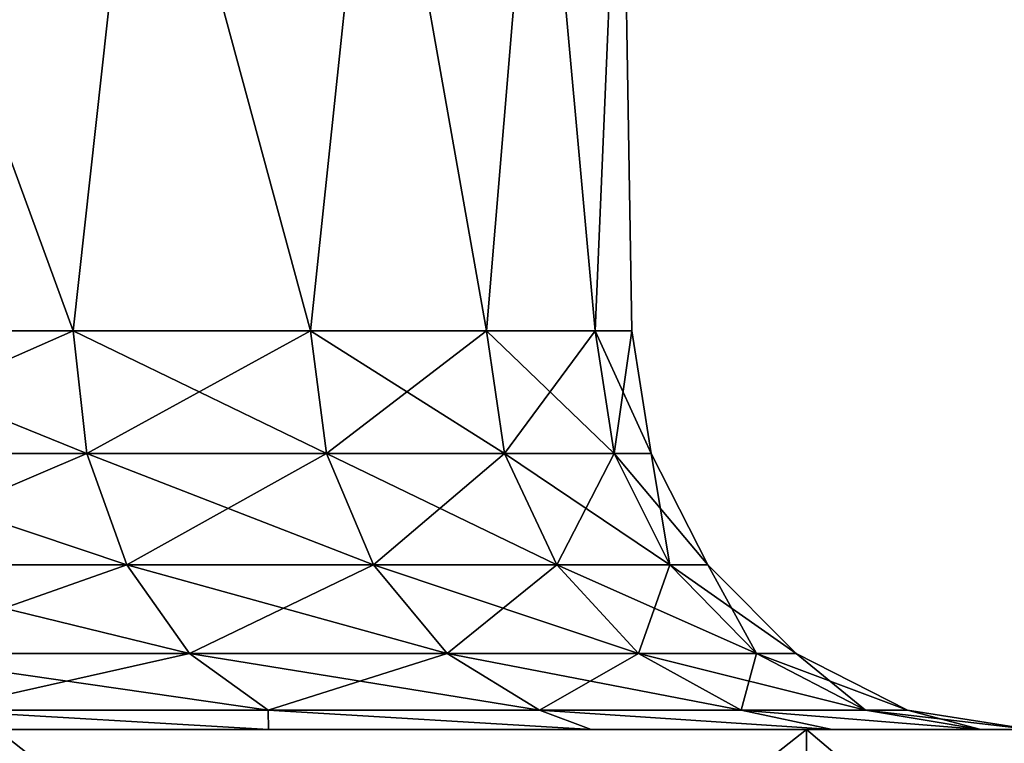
# Model space of a CAD drawing. Header units: inches. Extents: x -4.64 to 4.64, y -1.42 to 0.49.
# Tile 554 of 608: x 4.3007 to 4.3393, y -0.2585 to -0.2302. Entities that reach past the tile are written whole.
import ezdxf

# ---------------------------------------------------------------- set-up
doc = ezdxf.new("R2010")
doc.units = ezdxf.units.IN
doc.header["$LTSCALE"] = 65.185185
doc.header["$MEASUREMENT"] = 0
for name, color, linetype in [('113', 7, 'CONTINUOUS'), ('119', 7, 'CONTINUOUS'), ('121', 7, 'CONTINUOUS'), ('122', 7, 'CONTINUOUS'), ('137', 7, 'CONTINUOUS'), ('147', 7, 'CONTINUOUS'), ('148', 7, 'CONTINUOUS'), ('270', 7, 'CONTINUOUS'), ('349', 7, 'CONTINUOUS'), ('367', 7, 'CONTINUOUS'), ('373', 7, 'CONTINUOUS'), ('375', 7, 'CONTINUOUS'), ('376', 7, 'CONTINUOUS'), ('391', 7, 'CONTINUOUS'), ('401', 7, 'CONTINUOUS'), ('402', 7, 'CONTINUOUS'), ('507', 7, 'CONTINUOUS'), ('95', 7, 'CONTINUOUS')]:
    doc.layers.add(name, color=color, linetype=linetype)

msp = doc.modelspace()

# ---------------------------------------------------------------- linework, layer by layer
at = {"layer": '113', "color": 7, "linetype": 'CONTINUOUS', "true_color": 0x969696}
for points in [[(4.302823, -0.242375, 8.677823), (4.291503, -0.242375, 8.687113), (4.30336, -0.247189, 8.67836), (4.302823, -0.242375, 8.677823)], [(4.30336, -0.247189, 8.67836), (4.291503, -0.242375, 8.687113), (4.291925, -0.247189, 8.687745), (4.30336, -0.247189, 8.67836)], [(4.312113, -0.242375, 8.666503), (4.302823, -0.242375, 8.677823), (4.312745, -0.247189, 8.666925), (4.312113, -0.242375, 8.666503)], [(4.312745, -0.247189, 8.666925), (4.302823, -0.242375, 8.677823), (4.30336, -0.247189, 8.67836), (4.312745, -0.247189, 8.666925)], [(4.319016, -0.242375, 8.653587), (4.312113, -0.242375, 8.666503), (4.319718, -0.247189, 8.653878), (4.319016, -0.242375, 8.653587)], [(4.319718, -0.247189, 8.653878), (4.312113, -0.242375, 8.666503), (4.312745, -0.247189, 8.666925), (4.319718, -0.247189, 8.653878)], [(4.323267, -0.242375, 8.639574), (4.319016, -0.242375, 8.653587), (4.324013, -0.247189, 8.639722), (4.323267, -0.242375, 8.639574)], [(4.324013, -0.247189, 8.639722), (4.319016, -0.242375, 8.653587), (4.319718, -0.247189, 8.653878), (4.324013, -0.247189, 8.639722)], [(4.325463, -0.247189, 8.625), (4.324703, -0.242375, 8.625), (4.323267, -0.242375, 8.639574), (4.325463, -0.247189, 8.625)], [(4.325463, -0.247189, 8.625), (4.323267, -0.242375, 8.639574), (4.324013, -0.247189, 8.639722), (4.325463, -0.247189, 8.625)], [(4.30336, -0.247189, 8.67836), (4.291925, -0.247189, 8.687745), (4.304929, -0.251551, 8.679929), (4.30336, -0.247189, 8.67836)], [(4.304929, -0.251551, 8.679929), (4.291925, -0.247189, 8.687745), (4.293157, -0.251551, 8.689589), (4.304929, -0.251551, 8.679929)], [(4.312745, -0.247189, 8.666925), (4.30336, -0.247189, 8.67836), (4.314589, -0.251551, 8.668157), (4.312745, -0.247189, 8.666925)], [(4.314589, -0.251551, 8.668157), (4.30336, -0.247189, 8.67836), (4.304929, -0.251551, 8.679929), (4.314589, -0.251551, 8.668157)], [(4.319718, -0.247189, 8.653878), (4.312745, -0.247189, 8.666925), (4.321768, -0.251551, 8.654727), (4.319718, -0.247189, 8.653878)], [(4.321768, -0.251551, 8.654727), (4.312745, -0.247189, 8.666925), (4.314589, -0.251551, 8.668157), (4.321768, -0.251551, 8.654727)], [(4.324013, -0.247189, 8.639722), (4.319718, -0.247189, 8.653878), (4.326188, -0.251551, 8.640155), (4.324013, -0.247189, 8.639722)], [(4.326188, -0.251551, 8.640155), (4.319718, -0.247189, 8.653878), (4.321768, -0.251551, 8.654727), (4.326188, -0.251551, 8.640155)], [(4.327681, -0.251551, 8.625), (4.325463, -0.247189, 8.625), (4.324013, -0.247189, 8.639722), (4.327681, -0.251551, 8.625)], [(4.327681, -0.251551, 8.625), (4.324013, -0.247189, 8.639722), (4.326188, -0.251551, 8.640155), (4.327681, -0.251551, 8.625)], [(4.304929, -0.251551, 8.679929), (4.293157, -0.251551, 8.689589), (4.307374, -0.255013, 8.682374), (4.304929, -0.251551, 8.679929)], [(4.307374, -0.255013, 8.682374), (4.293157, -0.251551, 8.689589), (4.295079, -0.255013, 8.692465), (4.307374, -0.255013, 8.682374)], [(4.314589, -0.251551, 8.668157), (4.304929, -0.251551, 8.679929), (4.317465, -0.255013, 8.670079), (4.314589, -0.251551, 8.668157)], [(4.317465, -0.255013, 8.670079), (4.304929, -0.251551, 8.679929), (4.307374, -0.255013, 8.682374), (4.317465, -0.255013, 8.670079)], [(4.321768, -0.251551, 8.654727), (4.314589, -0.251551, 8.668157), (4.324963, -0.255013, 8.656051), (4.321768, -0.251551, 8.654727)], [(4.324963, -0.255013, 8.656051), (4.314589, -0.251551, 8.668157), (4.317465, -0.255013, 8.670079), (4.324963, -0.255013, 8.656051)], [(4.326188, -0.251551, 8.640155), (4.321768, -0.251551, 8.654727), (4.32958, -0.255013, 8.64083), (4.326188, -0.251551, 8.640155)], [(4.32958, -0.255013, 8.64083), (4.321768, -0.251551, 8.654727), (4.324963, -0.255013, 8.656051), (4.32958, -0.255013, 8.64083)], [(4.331139, -0.255013, 8.625), (4.327681, -0.251551, 8.625), (4.326188, -0.251551, 8.640155), (4.331139, -0.255013, 8.625)], [(4.331139, -0.255013, 8.625), (4.326188, -0.251551, 8.640155), (4.32958, -0.255013, 8.64083), (4.331139, -0.255013, 8.625)], [(4.297501, -0.257235, 8.69609), (4.310457, -0.257235, 8.685457), (4.295079, -0.255013, 8.692465), (4.297501, -0.257235, 8.69609)], [(4.310457, -0.257235, 8.685457), (4.307374, -0.255013, 8.682374), (4.295079, -0.255013, 8.692465), (4.310457, -0.257235, 8.685457)], [(4.310457, -0.257235, 8.685457), (4.32109, -0.257235, 8.672501), (4.307374, -0.255013, 8.682374), (4.310457, -0.257235, 8.685457)], [(4.32109, -0.257235, 8.672501), (4.317465, -0.255013, 8.670079), (4.307374, -0.255013, 8.682374), (4.32109, -0.257235, 8.672501)], [(4.32109, -0.257235, 8.672501), (4.328991, -0.257235, 8.657719), (4.317465, -0.255013, 8.670079), (4.32109, -0.257235, 8.672501)], [(4.328991, -0.257235, 8.657719), (4.324963, -0.255013, 8.656051), (4.317465, -0.255013, 8.670079), (4.328991, -0.257235, 8.657719)], [(4.328991, -0.257235, 8.657719), (4.333856, -0.257235, 8.64168), (4.324963, -0.255013, 8.656051), (4.328991, -0.257235, 8.657719)], [(4.333856, -0.257235, 8.64168), (4.32958, -0.255013, 8.64083), (4.324963, -0.255013, 8.656051), (4.333856, -0.257235, 8.64168)], [(4.335499, -0.257235, 8.625), (4.331139, -0.255013, 8.625), (4.32958, -0.255013, 8.64083), (4.335499, -0.257235, 8.625)], [(4.333856, -0.257235, 8.64168), (4.335499, -0.257235, 8.625), (4.32958, -0.255013, 8.64083), (4.333856, -0.257235, 8.64168)], [(4.29519, -0.258, 8.703211), (4.310472, -0.258, 8.692098), (4.297501, -0.257235, 8.69609), (4.29519, -0.258, 8.703211)], [(4.297501, -0.257235, 8.69609), (4.310472, -0.258, 8.692098), (4.310457, -0.257235, 8.685457), (4.297501, -0.257235, 8.69609)], [(4.310472, -0.258, 8.692098), (4.32311, -0.258, 8.678047), (4.310457, -0.257235, 8.685457), (4.310472, -0.258, 8.692098)], [(4.310457, -0.257235, 8.685457), (4.32311, -0.258, 8.678047), (4.32109, -0.257235, 8.672501), (4.310457, -0.257235, 8.685457)], [(4.32311, -0.258, 8.678047), (4.332544, -0.258, 8.661682), (4.32109, -0.257235, 8.672501), (4.32311, -0.258, 8.678047)], [(4.32109, -0.257235, 8.672501), (4.332544, -0.258, 8.661682), (4.328991, -0.257235, 8.657719), (4.32109, -0.257235, 8.672501)], [(4.332544, -0.258, 8.661682), (4.338371, -0.258, 8.643699), (4.328991, -0.257235, 8.657719), (4.332544, -0.258, 8.661682)], [(4.328991, -0.257235, 8.657719), (4.338371, -0.258, 8.643699), (4.333856, -0.257235, 8.64168), (4.328991, -0.257235, 8.657719)], [(4.340328, -0.258, 8.625), (4.335499, -0.257235, 8.625), (4.333856, -0.257235, 8.64168), (4.340328, -0.258, 8.625)], [(4.338371, -0.258, 8.643699), (4.340328, -0.258, 8.625), (4.333856, -0.257235, 8.64168), (4.338371, -0.258, 8.643699)]]:
    msp.add_3dface(points, dxfattribs=at)
at = {"layer": '119', "color": 7, "linetype": 'CONTINUOUS', "true_color": 0x969696}
for points in [[(4.071466, -0.258, 8.528385), (4.240552, -0.258, 8.535168), (4.428534, -0.258, 8.528385), (4.071466, -0.258, 8.528385)], [(4.428534, -0.258, 8.721615), (4.259448, -0.258, 8.714832), (4.071466, -0.258, 8.721615), (4.428534, -0.258, 8.721615)], [(4.089804, -0.258, 8.749684), (4.428534, -0.258, 8.721615), (4.071466, -0.258, 8.721615), (4.089804, -0.258, 8.749684)], [(4.089804, -0.258, 8.500316), (4.071466, -0.258, 8.528385), (4.410196, -0.258, 8.500316), (4.089804, -0.258, 8.500316)], [(4.410196, -0.258, 8.500316), (4.071466, -0.258, 8.528385), (4.428534, -0.258, 8.528385), (4.410196, -0.258, 8.500316)], [(4.410196, -0.258, 8.749684), (4.428534, -0.258, 8.721615), (4.089804, -0.258, 8.749684), (4.410196, -0.258, 8.749684)], [(4.112509, -0.258, 8.774349), (4.410196, -0.258, 8.749684), (4.089804, -0.258, 8.749684), (4.112509, -0.258, 8.774349)], [(4.112509, -0.258, 8.475651), (4.089804, -0.258, 8.500316), (4.387491, -0.258, 8.475651), (4.112509, -0.258, 8.475651)], [(4.387491, -0.258, 8.475651), (4.089804, -0.258, 8.500316), (4.410196, -0.258, 8.500316), (4.387491, -0.258, 8.475651)], [(4.387491, -0.258, 8.774349), (4.410196, -0.258, 8.749684), (4.112509, -0.258, 8.774349), (4.387491, -0.258, 8.774349)], [(4.138969, -0.258, 8.794944), (4.387491, -0.258, 8.774349), (4.112509, -0.258, 8.774349), (4.138969, -0.258, 8.794944)], [(4.138969, -0.258, 8.455056), (4.112509, -0.258, 8.475651), (4.361031, -0.258, 8.455056), (4.138969, -0.258, 8.455056)], [(4.361031, -0.258, 8.455056), (4.112509, -0.258, 8.475651), (4.387491, -0.258, 8.475651), (4.361031, -0.258, 8.455056)], [(4.361031, -0.258, 8.794944), (4.387491, -0.258, 8.774349), (4.138969, -0.258, 8.794944), (4.361031, -0.258, 8.794944)], [(4.168454, -0.258, 8.810901), (4.361031, -0.258, 8.794944), (4.138969, -0.258, 8.794944), (4.168454, -0.258, 8.810901)], [(4.168454, -0.258, 8.439099), (4.138969, -0.258, 8.455056), (4.331546, -0.258, 8.439099), (4.168454, -0.258, 8.439099)], [(4.331546, -0.258, 8.439099), (4.138969, -0.258, 8.455056), (4.361031, -0.258, 8.455056), (4.331546, -0.258, 8.439099)], [(4.331546, -0.258, 8.810901), (4.361031, -0.258, 8.794944), (4.168454, -0.258, 8.810901), (4.331546, -0.258, 8.810901)], [(4.200165, -0.258, 8.821788), (4.331546, -0.258, 8.810901), (4.168454, -0.258, 8.810901), (4.200165, -0.258, 8.821788)], [(4.299835, -0.258, 8.428212), (4.168454, -0.258, 8.439099), (4.331546, -0.258, 8.439099), (4.299835, -0.258, 8.428212)], [(4.299835, -0.258, 8.821788), (4.331546, -0.258, 8.810901), (4.200165, -0.258, 8.821788), (4.299835, -0.258, 8.821788)], [(4.240552, -0.258, 8.535168), (4.259448, -0.258, 8.535168), (4.428534, -0.258, 8.528385), (4.240552, -0.258, 8.535168)], [(4.259448, -0.258, 8.535168), (4.27793, -0.258, 8.539099), (4.428534, -0.258, 8.528385), (4.259448, -0.258, 8.535168)], [(4.27793, -0.258, 8.710901), (4.259448, -0.258, 8.714832), (4.442001, -0.258, 8.690913), (4.27793, -0.258, 8.710901)], [(4.442001, -0.258, 8.690913), (4.259448, -0.258, 8.714832), (4.428534, -0.258, 8.721615), (4.442001, -0.258, 8.690913)], [(4.27793, -0.258, 8.539099), (4.29519, -0.258, 8.546789), (4.428534, -0.258, 8.528385), (4.27793, -0.258, 8.539099)], [(4.29519, -0.258, 8.703211), (4.27793, -0.258, 8.710901), (4.442001, -0.258, 8.690913), (4.29519, -0.258, 8.703211)], [(4.29519, -0.258, 8.546789), (4.310472, -0.258, 8.557902), (4.428534, -0.258, 8.528385), (4.29519, -0.258, 8.546789)], [(4.310472, -0.258, 8.692098), (4.29519, -0.258, 8.703211), (4.442001, -0.258, 8.690913), (4.310472, -0.258, 8.692098)], [(4.310472, -0.258, 8.557902), (4.32311, -0.258, 8.571953), (4.442001, -0.258, 8.559087), (4.310472, -0.258, 8.557902)], [(4.428534, -0.258, 8.528385), (4.310472, -0.258, 8.557902), (4.442001, -0.258, 8.559087), (4.428534, -0.258, 8.528385)], [(4.32311, -0.258, 8.678047), (4.310472, -0.258, 8.692098), (4.442001, -0.258, 8.690913), (4.32311, -0.258, 8.678047)], [(4.32311, -0.258, 8.571953), (4.332544, -0.258, 8.588318), (4.442001, -0.258, 8.559087), (4.32311, -0.258, 8.571953)], [(4.332544, -0.258, 8.661682), (4.32311, -0.258, 8.678047), (4.450232, -0.258, 8.658412), (4.332544, -0.258, 8.661682)], [(4.450232, -0.258, 8.658412), (4.32311, -0.258, 8.678047), (4.442001, -0.258, 8.690913), (4.450232, -0.258, 8.658412)], [(4.332544, -0.258, 8.588318), (4.338371, -0.258, 8.606301), (4.450232, -0.258, 8.591588), (4.332544, -0.258, 8.588318)], [(4.442001, -0.258, 8.559087), (4.332544, -0.258, 8.588318), (4.450232, -0.258, 8.591588), (4.442001, -0.258, 8.559087)], [(4.338371, -0.258, 8.643699), (4.332544, -0.258, 8.661682), (4.450232, -0.258, 8.658412), (4.338371, -0.258, 8.643699)], [(4.338371, -0.258, 8.606301), (4.340328, -0.258, 8.625), (4.450232, -0.258, 8.591588), (4.338371, -0.258, 8.606301)], [(4.340328, -0.258, 8.625), (4.338371, -0.258, 8.643699), (4.453, -0.258, 8.625), (4.340328, -0.258, 8.625)], [(4.453, -0.258, 8.625), (4.338371, -0.258, 8.643699), (4.450232, -0.258, 8.658412), (4.453, -0.258, 8.625)]]:
    msp.add_3dface(points, dxfattribs=at)
at = {"layer": '121', "color": 7, "linetype": 'CONTINUOUS', "true_color": 0x969696}
for points in [[(4.331546, -0.258, 8.810901), (4.299835, -0.258, 8.821788), (4.331546, -0.283, 8.810901), (4.331546, -0.258, 8.810901)], [(4.299835, -0.258, 8.821788), (4.299835, -0.283, 8.821788), (4.331546, -0.283, 8.810901), (4.299835, -0.258, 8.821788)], [(4.361031, -0.258, 8.794944), (4.331546, -0.258, 8.810901), (4.361031, -0.283, 8.794944), (4.361031, -0.258, 8.794944)], [(4.331546, -0.258, 8.810901), (4.331546, -0.283, 8.810901), (4.361031, -0.283, 8.794944), (4.331546, -0.258, 8.810901)]]:
    msp.add_3dface(points, dxfattribs=at)
at = {"layer": '122', "color": 7, "linetype": 'CONTINUOUS', "true_color": 0x969696}
for points in [[(4.299835, -0.258, 8.428212), (4.331546, -0.258, 8.439099), (4.299835, -0.283, 8.428212), (4.299835, -0.258, 8.428212)], [(4.331546, -0.258, 8.439099), (4.331546, -0.283, 8.439099), (4.299835, -0.283, 8.428212), (4.331546, -0.258, 8.439099)], [(4.331546, -0.258, 8.439099), (4.361031, -0.258, 8.455056), (4.331546, -0.283, 8.439099), (4.331546, -0.258, 8.439099)], [(4.361031, -0.258, 8.455056), (4.361031, -0.283, 8.455056), (4.331546, -0.283, 8.439099), (4.361031, -0.258, 8.455056)]]:
    msp.add_3dface(points, dxfattribs=at)
at = {"layer": '137', "color": 7, "linetype": 'CONTINUOUS', "true_color": 0x969696}
for points in [[(4.28, -0.258, 8.6275), (4.3, -0.258, 8.6275), (4.318514, -0.363, 8.646014), (4.28, -0.258, 8.6275)], [(4.283683, -0.363, 8.646014), (4.28, -0.258, 8.6275), (4.318514, -0.363, 8.646014), (4.283683, -0.363, 8.646014)]]:
    msp.add_3dface(points, dxfattribs=at)
at = {"layer": '147', "color": 7, "linetype": 'CONTINUOUS', "true_color": 0x969696}
msp.add_3dface([(4.318514, -0.363, 8.603986), (4.3, -0.258, 8.6225), (4.283683, -0.363, 8.603986), (4.318514, -0.363, 8.603986)], dxfattribs=at)
at = {"layer": '148', "color": 7, "linetype": 'CONTINUOUS', "true_color": 0x969696}
for points in [[(4.3, -0.258, 8.6275), (4.3, -0.258, 8.6225), (4.318514, -0.363, 8.603986), (4.3, -0.258, 8.6275)], [(4.318514, -0.363, 8.646014), (4.3, -0.258, 8.6275), (4.318514, -0.363, 8.603986), (4.318514, -0.363, 8.646014)]]:
    msp.add_3dface(points, dxfattribs=at)
at = {"layer": '270', "color": 7, "linetype": 'CONTINUOUS', "true_color": 0x969696}
for points in [[(4.29391, -0.218, 8.564565), (4.302823, -0.242375, 8.572177), (4.291503, -0.242375, 8.562887), (4.29391, -0.218, 8.564565)], [(4.29391, -0.218, 8.685435), (4.291503, -0.242375, 8.687113), (4.302823, -0.242375, 8.677823), (4.29391, -0.218, 8.685435)], [(4.29391, -0.218, 8.564565), (4.305515, -0.218, 8.575014), (4.302823, -0.242375, 8.572177), (4.29391, -0.218, 8.564565)], [(4.305515, -0.218, 8.674986), (4.29391, -0.218, 8.685435), (4.302823, -0.242375, 8.677823), (4.305515, -0.218, 8.674986)], [(4.305515, -0.218, 8.575014), (4.312113, -0.242375, 8.583497), (4.302823, -0.242375, 8.572177), (4.305515, -0.218, 8.575014)], [(4.305515, -0.218, 8.674986), (4.302823, -0.242375, 8.677823), (4.312113, -0.242375, 8.666503), (4.305515, -0.218, 8.674986)], [(4.305515, -0.218, 8.575014), (4.314694, -0.218, 8.587649), (4.312113, -0.242375, 8.583497), (4.305515, -0.218, 8.575014)], [(4.314694, -0.218, 8.662351), (4.305515, -0.218, 8.674986), (4.312113, -0.242375, 8.666503), (4.314694, -0.218, 8.662351)], [(4.314694, -0.218, 8.587649), (4.319016, -0.242375, 8.596413), (4.312113, -0.242375, 8.583497), (4.314694, -0.218, 8.587649)], [(4.314694, -0.218, 8.662351), (4.312113, -0.242375, 8.666503), (4.319016, -0.242375, 8.653587), (4.314694, -0.218, 8.662351)], [(4.314694, -0.218, 8.587649), (4.321046, -0.218, 8.601916), (4.319016, -0.242375, 8.596413), (4.314694, -0.218, 8.587649)], [(4.321046, -0.218, 8.648084), (4.314694, -0.218, 8.662351), (4.319016, -0.242375, 8.653587), (4.321046, -0.218, 8.648084)], [(4.321046, -0.218, 8.601916), (4.323267, -0.242375, 8.610426), (4.319016, -0.242375, 8.596413), (4.321046, -0.218, 8.601916)], [(4.321046, -0.218, 8.648084), (4.319016, -0.242375, 8.653587), (4.323267, -0.242375, 8.639574), (4.321046, -0.218, 8.648084)], [(4.321046, -0.218, 8.601916), (4.324293, -0.218, 8.617191), (4.323267, -0.242375, 8.610426), (4.321046, -0.218, 8.601916)], [(4.324293, -0.218, 8.632809), (4.321046, -0.218, 8.648084), (4.323267, -0.242375, 8.639574), (4.324293, -0.218, 8.632809)], [(4.324293, -0.218, 8.617191), (4.324703, -0.242375, 8.625), (4.323267, -0.242375, 8.610426), (4.324293, -0.218, 8.617191)], [(4.324703, -0.242375, 8.625), (4.324293, -0.218, 8.632809), (4.323267, -0.242375, 8.639574), (4.324703, -0.242375, 8.625)], [(4.324293, -0.218, 8.617191), (4.324293, -0.218, 8.632809), (4.324703, -0.242375, 8.625), (4.324293, -0.218, 8.617191)]]:
    msp.add_3dface(points, dxfattribs=at)
at = {"layer": '349', "color": 7, "linetype": 'CONTINUOUS', "true_color": 0x969696}
for points in [[(4.291503, -0.242375, -8.687113), (4.302823, -0.242375, -8.677823), (4.291925, -0.247189, -8.687745), (4.291503, -0.242375, -8.687113)], [(4.291925, -0.247189, -8.687745), (4.302823, -0.242375, -8.677823), (4.30336, -0.247189, -8.67836), (4.291925, -0.247189, -8.687745)], [(4.302823, -0.242375, -8.677823), (4.312113, -0.242375, -8.666503), (4.30336, -0.247189, -8.67836), (4.302823, -0.242375, -8.677823)], [(4.30336, -0.247189, -8.67836), (4.312113, -0.242375, -8.666503), (4.312745, -0.247189, -8.666925), (4.30336, -0.247189, -8.67836)], [(4.312113, -0.242375, -8.666503), (4.319016, -0.242375, -8.653587), (4.312745, -0.247189, -8.666925), (4.312113, -0.242375, -8.666503)], [(4.312745, -0.247189, -8.666925), (4.319016, -0.242375, -8.653587), (4.319718, -0.247189, -8.653878), (4.312745, -0.247189, -8.666925)], [(4.319016, -0.242375, -8.653587), (4.323267, -0.242375, -8.639574), (4.319718, -0.247189, -8.653878), (4.319016, -0.242375, -8.653587)], [(4.319718, -0.247189, -8.653878), (4.323267, -0.242375, -8.639574), (4.324013, -0.247189, -8.639722), (4.319718, -0.247189, -8.653878)], [(4.323267, -0.242375, -8.639574), (4.324703, -0.242375, -8.625), (4.324013, -0.247189, -8.639722), (4.323267, -0.242375, -8.639574)], [(4.324013, -0.247189, -8.639722), (4.324703, -0.242375, -8.625), (4.325463, -0.247189, -8.625), (4.324013, -0.247189, -8.639722)], [(4.291925, -0.247189, -8.687745), (4.30336, -0.247189, -8.67836), (4.293157, -0.251551, -8.689589), (4.291925, -0.247189, -8.687745)], [(4.293157, -0.251551, -8.689589), (4.30336, -0.247189, -8.67836), (4.304929, -0.251551, -8.679929), (4.293157, -0.251551, -8.689589)], [(4.30336, -0.247189, -8.67836), (4.312745, -0.247189, -8.666925), (4.304929, -0.251551, -8.679929), (4.30336, -0.247189, -8.67836)], [(4.304929, -0.251551, -8.679929), (4.312745, -0.247189, -8.666925), (4.314589, -0.251551, -8.668157), (4.304929, -0.251551, -8.679929)], [(4.312745, -0.247189, -8.666925), (4.319718, -0.247189, -8.653878), (4.314589, -0.251551, -8.668157), (4.312745, -0.247189, -8.666925)], [(4.314589, -0.251551, -8.668157), (4.319718, -0.247189, -8.653878), (4.321768, -0.251551, -8.654727), (4.314589, -0.251551, -8.668157)], [(4.319718, -0.247189, -8.653878), (4.324013, -0.247189, -8.639722), (4.321768, -0.251551, -8.654727), (4.319718, -0.247189, -8.653878)], [(4.321768, -0.251551, -8.654727), (4.324013, -0.247189, -8.639722), (4.326188, -0.251551, -8.640155), (4.321768, -0.251551, -8.654727)], [(4.324013, -0.247189, -8.639722), (4.325463, -0.247189, -8.625), (4.326188, -0.251551, -8.640155), (4.324013, -0.247189, -8.639722)], [(4.325463, -0.247189, -8.625), (4.327681, -0.251551, -8.625), (4.326188, -0.251551, -8.640155), (4.325463, -0.247189, -8.625)], [(4.293157, -0.251551, -8.689589), (4.304929, -0.251551, -8.679929), (4.295079, -0.255013, -8.692465), (4.293157, -0.251551, -8.689589)], [(4.295079, -0.255013, -8.692465), (4.304929, -0.251551, -8.679929), (4.307374, -0.255013, -8.682374), (4.295079, -0.255013, -8.692465)], [(4.304929, -0.251551, -8.679929), (4.314589, -0.251551, -8.668157), (4.307374, -0.255013, -8.682374), (4.304929, -0.251551, -8.679929)], [(4.307374, -0.255013, -8.682374), (4.314589, -0.251551, -8.668157), (4.317465, -0.255013, -8.670079), (4.307374, -0.255013, -8.682374)], [(4.314589, -0.251551, -8.668157), (4.321768, -0.251551, -8.654727), (4.317465, -0.255013, -8.670079), (4.314589, -0.251551, -8.668157)], [(4.317465, -0.255013, -8.670079), (4.321768, -0.251551, -8.654727), (4.324963, -0.255013, -8.656051), (4.317465, -0.255013, -8.670079)], [(4.321768, -0.251551, -8.654727), (4.326188, -0.251551, -8.640155), (4.324963, -0.255013, -8.656051), (4.321768, -0.251551, -8.654727)], [(4.324963, -0.255013, -8.656051), (4.326188, -0.251551, -8.640155), (4.32958, -0.255013, -8.64083), (4.324963, -0.255013, -8.656051)], [(4.326188, -0.251551, -8.640155), (4.327681, -0.251551, -8.625), (4.32958, -0.255013, -8.64083), (4.326188, -0.251551, -8.640155)], [(4.327681, -0.251551, -8.625), (4.331139, -0.255013, -8.625), (4.32958, -0.255013, -8.64083), (4.327681, -0.251551, -8.625)], [(4.297501, -0.257235, -8.69609), (4.295079, -0.255013, -8.692465), (4.307374, -0.255013, -8.682374), (4.297501, -0.257235, -8.69609)], [(4.310457, -0.257235, -8.685457), (4.297501, -0.257235, -8.69609), (4.307374, -0.255013, -8.682374), (4.310457, -0.257235, -8.685457)], [(4.310457, -0.257235, -8.685457), (4.307374, -0.255013, -8.682374), (4.317465, -0.255013, -8.670079), (4.310457, -0.257235, -8.685457)], [(4.32109, -0.257235, -8.672501), (4.310457, -0.257235, -8.685457), (4.317465, -0.255013, -8.670079), (4.32109, -0.257235, -8.672501)], [(4.32109, -0.257235, -8.672501), (4.317465, -0.255013, -8.670079), (4.324963, -0.255013, -8.656051), (4.32109, -0.257235, -8.672501)], [(4.328991, -0.257235, -8.657719), (4.32109, -0.257235, -8.672501), (4.324963, -0.255013, -8.656051), (4.328991, -0.257235, -8.657719)], [(4.328991, -0.257235, -8.657719), (4.324963, -0.255013, -8.656051), (4.32958, -0.255013, -8.64083), (4.328991, -0.257235, -8.657719)], [(4.333856, -0.257235, -8.64168), (4.328991, -0.257235, -8.657719), (4.32958, -0.255013, -8.64083), (4.333856, -0.257235, -8.64168)], [(4.331139, -0.255013, -8.625), (4.333856, -0.257235, -8.64168), (4.32958, -0.255013, -8.64083), (4.331139, -0.255013, -8.625)], [(4.335499, -0.257235, -8.625), (4.333856, -0.257235, -8.64168), (4.331139, -0.255013, -8.625), (4.335499, -0.257235, -8.625)], [(4.310472, -0.258, -8.692098), (4.29519, -0.258, -8.703211), (4.297501, -0.257235, -8.69609), (4.310472, -0.258, -8.692098)], [(4.310457, -0.257235, -8.685457), (4.310472, -0.258, -8.692098), (4.297501, -0.257235, -8.69609), (4.310457, -0.257235, -8.685457)], [(4.32311, -0.258, -8.678047), (4.310472, -0.258, -8.692098), (4.310457, -0.257235, -8.685457), (4.32311, -0.258, -8.678047)], [(4.32109, -0.257235, -8.672501), (4.32311, -0.258, -8.678047), (4.310457, -0.257235, -8.685457), (4.32109, -0.257235, -8.672501)], [(4.332544, -0.258, -8.661682), (4.32311, -0.258, -8.678047), (4.32109, -0.257235, -8.672501), (4.332544, -0.258, -8.661682)], [(4.328991, -0.257235, -8.657719), (4.332544, -0.258, -8.661682), (4.32109, -0.257235, -8.672501), (4.328991, -0.257235, -8.657719)], [(4.338371, -0.258, -8.643699), (4.332544, -0.258, -8.661682), (4.328991, -0.257235, -8.657719), (4.338371, -0.258, -8.643699)], [(4.333856, -0.257235, -8.64168), (4.338371, -0.258, -8.643699), (4.328991, -0.257235, -8.657719), (4.333856, -0.257235, -8.64168)], [(4.335499, -0.257235, -8.625), (4.338371, -0.258, -8.643699), (4.333856, -0.257235, -8.64168), (4.335499, -0.257235, -8.625)], [(4.340328, -0.258, -8.625), (4.338371, -0.258, -8.643699), (4.335499, -0.257235, -8.625), (4.340328, -0.258, -8.625)]]:
    msp.add_3dface(points, dxfattribs=at)
at = {"layer": '367', "color": 7, "linetype": 'CONTINUOUS', "true_color": 0x969696}
for points in [[(4.302823, -0.242375, -8.572177), (4.291503, -0.242375, -8.562887), (4.30336, -0.247189, -8.57164), (4.302823, -0.242375, -8.572177)], [(4.30336, -0.247189, -8.57164), (4.291503, -0.242375, -8.562887), (4.291925, -0.247189, -8.562255), (4.30336, -0.247189, -8.57164)], [(4.312113, -0.242375, -8.583497), (4.302823, -0.242375, -8.572177), (4.312745, -0.247189, -8.583075), (4.312113, -0.242375, -8.583497)], [(4.312745, -0.247189, -8.583075), (4.302823, -0.242375, -8.572177), (4.30336, -0.247189, -8.57164), (4.312745, -0.247189, -8.583075)], [(4.319016, -0.242375, -8.596413), (4.312113, -0.242375, -8.583497), (4.319718, -0.247189, -8.596122), (4.319016, -0.242375, -8.596413)], [(4.319718, -0.247189, -8.596122), (4.312113, -0.242375, -8.583497), (4.312745, -0.247189, -8.583075), (4.319718, -0.247189, -8.596122)], [(4.323267, -0.242375, -8.610426), (4.319016, -0.242375, -8.596413), (4.324013, -0.247189, -8.610278), (4.323267, -0.242375, -8.610426)], [(4.324013, -0.247189, -8.610278), (4.319016, -0.242375, -8.596413), (4.319718, -0.247189, -8.596122), (4.324013, -0.247189, -8.610278)], [(4.325463, -0.247189, -8.625), (4.324703, -0.242375, -8.625), (4.323267, -0.242375, -8.610426), (4.325463, -0.247189, -8.625)], [(4.325463, -0.247189, -8.625), (4.323267, -0.242375, -8.610426), (4.324013, -0.247189, -8.610278), (4.325463, -0.247189, -8.625)], [(4.30336, -0.247189, -8.57164), (4.291925, -0.247189, -8.562255), (4.304929, -0.251551, -8.570071), (4.30336, -0.247189, -8.57164)], [(4.304929, -0.251551, -8.570071), (4.291925, -0.247189, -8.562255), (4.293157, -0.251551, -8.560411), (4.304929, -0.251551, -8.570071)], [(4.312745, -0.247189, -8.583075), (4.30336, -0.247189, -8.57164), (4.314589, -0.251551, -8.581843), (4.312745, -0.247189, -8.583075)], [(4.314589, -0.251551, -8.581843), (4.30336, -0.247189, -8.57164), (4.304929, -0.251551, -8.570071), (4.314589, -0.251551, -8.581843)], [(4.319718, -0.247189, -8.596122), (4.312745, -0.247189, -8.583075), (4.321768, -0.251551, -8.595273), (4.319718, -0.247189, -8.596122)], [(4.321768, -0.251551, -8.595273), (4.312745, -0.247189, -8.583075), (4.314589, -0.251551, -8.581843), (4.321768, -0.251551, -8.595273)], [(4.324013, -0.247189, -8.610278), (4.319718, -0.247189, -8.596122), (4.326188, -0.251551, -8.609845), (4.324013, -0.247189, -8.610278)], [(4.326188, -0.251551, -8.609845), (4.319718, -0.247189, -8.596122), (4.321768, -0.251551, -8.595273), (4.326188, -0.251551, -8.609845)], [(4.327681, -0.251551, -8.625), (4.325463, -0.247189, -8.625), (4.324013, -0.247189, -8.610278), (4.327681, -0.251551, -8.625)], [(4.327681, -0.251551, -8.625), (4.324013, -0.247189, -8.610278), (4.326188, -0.251551, -8.609845), (4.327681, -0.251551, -8.625)], [(4.304929, -0.251551, -8.570071), (4.293157, -0.251551, -8.560411), (4.307374, -0.255013, -8.567626), (4.304929, -0.251551, -8.570071)], [(4.307374, -0.255013, -8.567626), (4.293157, -0.251551, -8.560411), (4.295079, -0.255013, -8.557535), (4.307374, -0.255013, -8.567626)], [(4.314589, -0.251551, -8.581843), (4.304929, -0.251551, -8.570071), (4.317465, -0.255013, -8.579921), (4.314589, -0.251551, -8.581843)], [(4.317465, -0.255013, -8.579921), (4.304929, -0.251551, -8.570071), (4.307374, -0.255013, -8.567626), (4.317465, -0.255013, -8.579921)], [(4.321768, -0.251551, -8.595273), (4.314589, -0.251551, -8.581843), (4.324963, -0.255013, -8.593949), (4.321768, -0.251551, -8.595273)], [(4.324963, -0.255013, -8.593949), (4.314589, -0.251551, -8.581843), (4.317465, -0.255013, -8.579921), (4.324963, -0.255013, -8.593949)], [(4.326188, -0.251551, -8.609845), (4.321768, -0.251551, -8.595273), (4.32958, -0.255013, -8.60917), (4.326188, -0.251551, -8.609845)], [(4.32958, -0.255013, -8.60917), (4.321768, -0.251551, -8.595273), (4.324963, -0.255013, -8.593949), (4.32958, -0.255013, -8.60917)], [(4.331139, -0.255013, -8.625), (4.327681, -0.251551, -8.625), (4.326188, -0.251551, -8.609845), (4.331139, -0.255013, -8.625)], [(4.331139, -0.255013, -8.625), (4.326188, -0.251551, -8.609845), (4.32958, -0.255013, -8.60917), (4.331139, -0.255013, -8.625)], [(4.297501, -0.257235, -8.55391), (4.310457, -0.257235, -8.564543), (4.295079, -0.255013, -8.557535), (4.297501, -0.257235, -8.55391)], [(4.310457, -0.257235, -8.564543), (4.307374, -0.255013, -8.567626), (4.295079, -0.255013, -8.557535), (4.310457, -0.257235, -8.564543)], [(4.310457, -0.257235, -8.564543), (4.32109, -0.257235, -8.577499), (4.307374, -0.255013, -8.567626), (4.310457, -0.257235, -8.564543)], [(4.32109, -0.257235, -8.577499), (4.317465, -0.255013, -8.579921), (4.307374, -0.255013, -8.567626), (4.32109, -0.257235, -8.577499)], [(4.32109, -0.257235, -8.577499), (4.328991, -0.257235, -8.592281), (4.317465, -0.255013, -8.579921), (4.32109, -0.257235, -8.577499)], [(4.328991, -0.257235, -8.592281), (4.324963, -0.255013, -8.593949), (4.317465, -0.255013, -8.579921), (4.328991, -0.257235, -8.592281)], [(4.328991, -0.257235, -8.592281), (4.333856, -0.257235, -8.60832), (4.324963, -0.255013, -8.593949), (4.328991, -0.257235, -8.592281)], [(4.333856, -0.257235, -8.60832), (4.32958, -0.255013, -8.60917), (4.324963, -0.255013, -8.593949), (4.333856, -0.257235, -8.60832)], [(4.335499, -0.257235, -8.625), (4.331139, -0.255013, -8.625), (4.32958, -0.255013, -8.60917), (4.335499, -0.257235, -8.625)], [(4.333856, -0.257235, -8.60832), (4.335499, -0.257235, -8.625), (4.32958, -0.255013, -8.60917), (4.333856, -0.257235, -8.60832)], [(4.29519, -0.258, -8.546789), (4.310472, -0.258, -8.557902), (4.297501, -0.257235, -8.55391), (4.29519, -0.258, -8.546789)], [(4.297501, -0.257235, -8.55391), (4.310472, -0.258, -8.557902), (4.310457, -0.257235, -8.564543), (4.297501, -0.257235, -8.55391)], [(4.310472, -0.258, -8.557902), (4.32311, -0.258, -8.571953), (4.310457, -0.257235, -8.564543), (4.310472, -0.258, -8.557902)], [(4.310457, -0.257235, -8.564543), (4.32311, -0.258, -8.571953), (4.32109, -0.257235, -8.577499), (4.310457, -0.257235, -8.564543)], [(4.32311, -0.258, -8.571953), (4.332544, -0.258, -8.588318), (4.32109, -0.257235, -8.577499), (4.32311, -0.258, -8.571953)], [(4.32109, -0.257235, -8.577499), (4.332544, -0.258, -8.588318), (4.328991, -0.257235, -8.592281), (4.32109, -0.257235, -8.577499)], [(4.332544, -0.258, -8.588318), (4.338371, -0.258, -8.606301), (4.328991, -0.257235, -8.592281), (4.332544, -0.258, -8.588318)], [(4.328991, -0.257235, -8.592281), (4.338371, -0.258, -8.606301), (4.333856, -0.257235, -8.60832), (4.328991, -0.257235, -8.592281)], [(4.340328, -0.258, -8.625), (4.335499, -0.257235, -8.625), (4.333856, -0.257235, -8.60832), (4.340328, -0.258, -8.625)], [(4.338371, -0.258, -8.606301), (4.340328, -0.258, -8.625), (4.333856, -0.257235, -8.60832), (4.338371, -0.258, -8.606301)]]:
    msp.add_3dface(points, dxfattribs=at)
at = {"layer": '373', "color": 7, "linetype": 'CONTINUOUS', "true_color": 0x969696}
for points in [[(4.071466, -0.258, -8.721615), (4.240552, -0.258, -8.714832), (4.428534, -0.258, -8.721615), (4.071466, -0.258, -8.721615)], [(4.428534, -0.258, -8.528385), (4.259448, -0.258, -8.535168), (4.071466, -0.258, -8.528385), (4.428534, -0.258, -8.528385)], [(4.089804, -0.258, -8.500316), (4.428534, -0.258, -8.528385), (4.071466, -0.258, -8.528385), (4.089804, -0.258, -8.500316)], [(4.089804, -0.258, -8.749684), (4.071466, -0.258, -8.721615), (4.410196, -0.258, -8.749684), (4.089804, -0.258, -8.749684)], [(4.410196, -0.258, -8.749684), (4.071466, -0.258, -8.721615), (4.428534, -0.258, -8.721615), (4.410196, -0.258, -8.749684)], [(4.410196, -0.258, -8.500316), (4.428534, -0.258, -8.528385), (4.089804, -0.258, -8.500316), (4.410196, -0.258, -8.500316)], [(4.112509, -0.258, -8.475651), (4.410196, -0.258, -8.500316), (4.089804, -0.258, -8.500316), (4.112509, -0.258, -8.475651)], [(4.112509, -0.258, -8.774349), (4.089804, -0.258, -8.749684), (4.387491, -0.258, -8.774349), (4.112509, -0.258, -8.774349)], [(4.387491, -0.258, -8.774349), (4.089804, -0.258, -8.749684), (4.410196, -0.258, -8.749684), (4.387491, -0.258, -8.774349)], [(4.387491, -0.258, -8.475651), (4.410196, -0.258, -8.500316), (4.112509, -0.258, -8.475651), (4.387491, -0.258, -8.475651)], [(4.138969, -0.258, -8.455056), (4.387491, -0.258, -8.475651), (4.112509, -0.258, -8.475651), (4.138969, -0.258, -8.455056)], [(4.138969, -0.258, -8.794944), (4.112509, -0.258, -8.774349), (4.361031, -0.258, -8.794944), (4.138969, -0.258, -8.794944)], [(4.361031, -0.258, -8.794944), (4.112509, -0.258, -8.774349), (4.387491, -0.258, -8.774349), (4.361031, -0.258, -8.794944)], [(4.361031, -0.258, -8.455056), (4.387491, -0.258, -8.475651), (4.138969, -0.258, -8.455056), (4.361031, -0.258, -8.455056)], [(4.168454, -0.258, -8.439099), (4.361031, -0.258, -8.455056), (4.138969, -0.258, -8.455056), (4.168454, -0.258, -8.439099)], [(4.168454, -0.258, -8.810901), (4.138969, -0.258, -8.794944), (4.331546, -0.258, -8.810901), (4.168454, -0.258, -8.810901)], [(4.331546, -0.258, -8.810901), (4.138969, -0.258, -8.794944), (4.361031, -0.258, -8.794944), (4.331546, -0.258, -8.810901)], [(4.331546, -0.258, -8.439099), (4.361031, -0.258, -8.455056), (4.168454, -0.258, -8.439099), (4.331546, -0.258, -8.439099)], [(4.200165, -0.258, -8.428212), (4.331546, -0.258, -8.439099), (4.168454, -0.258, -8.439099), (4.200165, -0.258, -8.428212)], [(4.299835, -0.258, -8.821788), (4.168454, -0.258, -8.810901), (4.331546, -0.258, -8.810901), (4.299835, -0.258, -8.821788)], [(4.299835, -0.258, -8.428212), (4.331546, -0.258, -8.439099), (4.200165, -0.258, -8.428212), (4.299835, -0.258, -8.428212)], [(4.240552, -0.258, -8.714832), (4.259448, -0.258, -8.714832), (4.428534, -0.258, -8.721615), (4.240552, -0.258, -8.714832)], [(4.259448, -0.258, -8.714832), (4.27793, -0.258, -8.710901), (4.428534, -0.258, -8.721615), (4.259448, -0.258, -8.714832)], [(4.27793, -0.258, -8.539099), (4.259448, -0.258, -8.535168), (4.442001, -0.258, -8.559087), (4.27793, -0.258, -8.539099)], [(4.442001, -0.258, -8.559087), (4.259448, -0.258, -8.535168), (4.428534, -0.258, -8.528385), (4.442001, -0.258, -8.559087)], [(4.27793, -0.258, -8.710901), (4.29519, -0.258, -8.703211), (4.428534, -0.258, -8.721615), (4.27793, -0.258, -8.710901)], [(4.29519, -0.258, -8.546789), (4.27793, -0.258, -8.539099), (4.442001, -0.258, -8.559087), (4.29519, -0.258, -8.546789)], [(4.29519, -0.258, -8.703211), (4.310472, -0.258, -8.692098), (4.428534, -0.258, -8.721615), (4.29519, -0.258, -8.703211)], [(4.310472, -0.258, -8.557902), (4.29519, -0.258, -8.546789), (4.442001, -0.258, -8.559087), (4.310472, -0.258, -8.557902)], [(4.310472, -0.258, -8.692098), (4.32311, -0.258, -8.678047), (4.442001, -0.258, -8.690913), (4.310472, -0.258, -8.692098)], [(4.428534, -0.258, -8.721615), (4.310472, -0.258, -8.692098), (4.442001, -0.258, -8.690913), (4.428534, -0.258, -8.721615)], [(4.32311, -0.258, -8.571953), (4.310472, -0.258, -8.557902), (4.442001, -0.258, -8.559087), (4.32311, -0.258, -8.571953)], [(4.32311, -0.258, -8.678047), (4.332544, -0.258, -8.661682), (4.442001, -0.258, -8.690913), (4.32311, -0.258, -8.678047)], [(4.332544, -0.258, -8.588318), (4.32311, -0.258, -8.571953), (4.450232, -0.258, -8.591588), (4.332544, -0.258, -8.588318)], [(4.450232, -0.258, -8.591588), (4.32311, -0.258, -8.571953), (4.442001, -0.258, -8.559087), (4.450232, -0.258, -8.591588)], [(4.332544, -0.258, -8.661682), (4.338371, -0.258, -8.643699), (4.450232, -0.258, -8.658412), (4.332544, -0.258, -8.661682)], [(4.442001, -0.258, -8.690913), (4.332544, -0.258, -8.661682), (4.450232, -0.258, -8.658412), (4.442001, -0.258, -8.690913)], [(4.338371, -0.258, -8.606301), (4.332544, -0.258, -8.588318), (4.450232, -0.258, -8.591588), (4.338371, -0.258, -8.606301)], [(4.338371, -0.258, -8.643699), (4.340328, -0.258, -8.625), (4.450232, -0.258, -8.658412), (4.338371, -0.258, -8.643699)], [(4.340328, -0.258, -8.625), (4.338371, -0.258, -8.606301), (4.453, -0.258, -8.625), (4.340328, -0.258, -8.625)], [(4.453, -0.258, -8.625), (4.338371, -0.258, -8.606301), (4.450232, -0.258, -8.591588), (4.453, -0.258, -8.625)]]:
    msp.add_3dface(points, dxfattribs=at)
at = {"layer": '375', "color": 7, "linetype": 'CONTINUOUS', "true_color": 0x969696}
for points in [[(4.331546, -0.258, -8.439099), (4.299835, -0.258, -8.428212), (4.331546, -0.283, -8.439099), (4.331546, -0.258, -8.439099)], [(4.299835, -0.258, -8.428212), (4.299835, -0.283, -8.428212), (4.331546, -0.283, -8.439099), (4.299835, -0.258, -8.428212)], [(4.361031, -0.258, -8.455056), (4.331546, -0.258, -8.439099), (4.361031, -0.283, -8.455056), (4.361031, -0.258, -8.455056)], [(4.331546, -0.258, -8.439099), (4.331546, -0.283, -8.439099), (4.361031, -0.283, -8.455056), (4.331546, -0.258, -8.439099)]]:
    msp.add_3dface(points, dxfattribs=at)
at = {"layer": '376', "color": 7, "linetype": 'CONTINUOUS', "true_color": 0x969696}
for points in [[(4.299835, -0.258, -8.821788), (4.331546, -0.258, -8.810901), (4.299835, -0.283, -8.821788), (4.299835, -0.258, -8.821788)], [(4.331546, -0.258, -8.810901), (4.331546, -0.283, -8.810901), (4.299835, -0.283, -8.821788), (4.331546, -0.258, -8.810901)], [(4.331546, -0.258, -8.810901), (4.361031, -0.258, -8.794944), (4.331546, -0.283, -8.810901), (4.331546, -0.258, -8.810901)], [(4.361031, -0.258, -8.794944), (4.361031, -0.283, -8.794944), (4.331546, -0.283, -8.810901), (4.361031, -0.258, -8.794944)]]:
    msp.add_3dface(points, dxfattribs=at)
at = {"layer": '391', "color": 7, "linetype": 'CONTINUOUS', "true_color": 0x969696}
for points in [[(4.28, -0.258, -8.6225), (4.3, -0.258, -8.6225), (4.318514, -0.363, -8.603986), (4.28, -0.258, -8.6225)], [(4.283683, -0.363, -8.603986), (4.28, -0.258, -8.6225), (4.318514, -0.363, -8.603986), (4.283683, -0.363, -8.603986)]]:
    msp.add_3dface(points, dxfattribs=at)
at = {"layer": '401', "color": 7, "linetype": 'CONTINUOUS', "true_color": 0x969696}
msp.add_3dface([(4.318514, -0.363, -8.646014), (4.3, -0.258, -8.6275), (4.283683, -0.363, -8.646014), (4.318514, -0.363, -8.646014)], dxfattribs=at)
at = {"layer": '402', "color": 7, "linetype": 'CONTINUOUS', "true_color": 0x969696}
for points in [[(4.3, -0.258, -8.6225), (4.3, -0.258, -8.6275), (4.318514, -0.363, -8.646014), (4.3, -0.258, -8.6225)], [(4.318514, -0.363, -8.603986), (4.3, -0.258, -8.6225), (4.318514, -0.363, -8.646014), (4.318514, -0.363, -8.603986)]]:
    msp.add_3dface(points, dxfattribs=at)
at = {"layer": '507', "color": 7, "linetype": 'CONTINUOUS', "true_color": 0x969696}
for points in [[(4.29391, -0.218, -8.685435), (4.302823, -0.242375, -8.677823), (4.291503, -0.242375, -8.687113), (4.29391, -0.218, -8.685435)], [(4.29391, -0.218, -8.564565), (4.291503, -0.242375, -8.562887), (4.302823, -0.242375, -8.572177), (4.29391, -0.218, -8.564565)], [(4.29391, -0.218, -8.685435), (4.305515, -0.218, -8.674986), (4.302823, -0.242375, -8.677823), (4.29391, -0.218, -8.685435)], [(4.305515, -0.218, -8.575014), (4.29391, -0.218, -8.564565), (4.302823, -0.242375, -8.572177), (4.305515, -0.218, -8.575014)], [(4.305515, -0.218, -8.674986), (4.312113, -0.242375, -8.666503), (4.302823, -0.242375, -8.677823), (4.305515, -0.218, -8.674986)], [(4.305515, -0.218, -8.575014), (4.302823, -0.242375, -8.572177), (4.312113, -0.242375, -8.583497), (4.305515, -0.218, -8.575014)], [(4.305515, -0.218, -8.674986), (4.314694, -0.218, -8.662351), (4.312113, -0.242375, -8.666503), (4.305515, -0.218, -8.674986)], [(4.314694, -0.218, -8.587649), (4.305515, -0.218, -8.575014), (4.312113, -0.242375, -8.583497), (4.314694, -0.218, -8.587649)], [(4.314694, -0.218, -8.662351), (4.319016, -0.242375, -8.653587), (4.312113, -0.242375, -8.666503), (4.314694, -0.218, -8.662351)], [(4.314694, -0.218, -8.587649), (4.312113, -0.242375, -8.583497), (4.319016, -0.242375, -8.596413), (4.314694, -0.218, -8.587649)], [(4.314694, -0.218, -8.662351), (4.321046, -0.218, -8.648084), (4.319016, -0.242375, -8.653587), (4.314694, -0.218, -8.662351)], [(4.321046, -0.218, -8.601916), (4.314694, -0.218, -8.587649), (4.319016, -0.242375, -8.596413), (4.321046, -0.218, -8.601916)], [(4.321046, -0.218, -8.648084), (4.323267, -0.242375, -8.639574), (4.319016, -0.242375, -8.653587), (4.321046, -0.218, -8.648084)], [(4.321046, -0.218, -8.601916), (4.319016, -0.242375, -8.596413), (4.323267, -0.242375, -8.610426), (4.321046, -0.218, -8.601916)], [(4.321046, -0.218, -8.648084), (4.324293, -0.218, -8.632809), (4.323267, -0.242375, -8.639574), (4.321046, -0.218, -8.648084)], [(4.324293, -0.218, -8.617191), (4.321046, -0.218, -8.601916), (4.323267, -0.242375, -8.610426), (4.324293, -0.218, -8.617191)], [(4.324293, -0.218, -8.632809), (4.324703, -0.242375, -8.625), (4.323267, -0.242375, -8.639574), (4.324293, -0.218, -8.632809)], [(4.324703, -0.242375, -8.625), (4.324293, -0.218, -8.617191), (4.323267, -0.242375, -8.610426), (4.324703, -0.242375, -8.625)], [(4.324293, -0.218, -8.632809), (4.324293, -0.218, -8.617191), (4.324703, -0.242375, -8.625), (4.324293, -0.218, -8.632809)]]:
    msp.add_3dface(points, dxfattribs=at)
at = {"layer": '95', "color": 7, "linetype": 'CONTINUOUS', "true_color": 0x969696}
for points in [[(4.291503, -0.242375, 8.562887), (4.302823, -0.242375, 8.572177), (4.291925, -0.247189, 8.562255), (4.291503, -0.242375, 8.562887)], [(4.291925, -0.247189, 8.562255), (4.302823, -0.242375, 8.572177), (4.30336, -0.247189, 8.57164), (4.291925, -0.247189, 8.562255)], [(4.302823, -0.242375, 8.572177), (4.312113, -0.242375, 8.583497), (4.30336, -0.247189, 8.57164), (4.302823, -0.242375, 8.572177)], [(4.30336, -0.247189, 8.57164), (4.312113, -0.242375, 8.583497), (4.312745, -0.247189, 8.583075), (4.30336, -0.247189, 8.57164)], [(4.312113, -0.242375, 8.583497), (4.319016, -0.242375, 8.596413), (4.312745, -0.247189, 8.583075), (4.312113, -0.242375, 8.583497)], [(4.312745, -0.247189, 8.583075), (4.319016, -0.242375, 8.596413), (4.319718, -0.247189, 8.596122), (4.312745, -0.247189, 8.583075)], [(4.319016, -0.242375, 8.596413), (4.323267, -0.242375, 8.610426), (4.319718, -0.247189, 8.596122), (4.319016, -0.242375, 8.596413)], [(4.319718, -0.247189, 8.596122), (4.323267, -0.242375, 8.610426), (4.324013, -0.247189, 8.610278), (4.319718, -0.247189, 8.596122)], [(4.323267, -0.242375, 8.610426), (4.324703, -0.242375, 8.625), (4.324013, -0.247189, 8.610278), (4.323267, -0.242375, 8.610426)], [(4.324013, -0.247189, 8.610278), (4.324703, -0.242375, 8.625), (4.325463, -0.247189, 8.625), (4.324013, -0.247189, 8.610278)], [(4.291925, -0.247189, 8.562255), (4.30336, -0.247189, 8.57164), (4.293157, -0.251551, 8.560411), (4.291925, -0.247189, 8.562255)], [(4.293157, -0.251551, 8.560411), (4.30336, -0.247189, 8.57164), (4.304929, -0.251551, 8.570071), (4.293157, -0.251551, 8.560411)], [(4.30336, -0.247189, 8.57164), (4.312745, -0.247189, 8.583075), (4.304929, -0.251551, 8.570071), (4.30336, -0.247189, 8.57164)], [(4.304929, -0.251551, 8.570071), (4.312745, -0.247189, 8.583075), (4.314589, -0.251551, 8.581843), (4.304929, -0.251551, 8.570071)], [(4.312745, -0.247189, 8.583075), (4.319718, -0.247189, 8.596122), (4.314589, -0.251551, 8.581843), (4.312745, -0.247189, 8.583075)], [(4.314589, -0.251551, 8.581843), (4.319718, -0.247189, 8.596122), (4.321768, -0.251551, 8.595273), (4.314589, -0.251551, 8.581843)], [(4.319718, -0.247189, 8.596122), (4.324013, -0.247189, 8.610278), (4.321768, -0.251551, 8.595273), (4.319718, -0.247189, 8.596122)], [(4.321768, -0.251551, 8.595273), (4.324013, -0.247189, 8.610278), (4.326188, -0.251551, 8.609845), (4.321768, -0.251551, 8.595273)], [(4.324013, -0.247189, 8.610278), (4.325463, -0.247189, 8.625), (4.326188, -0.251551, 8.609845), (4.324013, -0.247189, 8.610278)], [(4.325463, -0.247189, 8.625), (4.327681, -0.251551, 8.625), (4.326188, -0.251551, 8.609845), (4.325463, -0.247189, 8.625)], [(4.293157, -0.251551, 8.560411), (4.304929, -0.251551, 8.570071), (4.295079, -0.255013, 8.557535), (4.293157, -0.251551, 8.560411)], [(4.295079, -0.255013, 8.557535), (4.304929, -0.251551, 8.570071), (4.307374, -0.255013, 8.567626), (4.295079, -0.255013, 8.557535)], [(4.304929, -0.251551, 8.570071), (4.314589, -0.251551, 8.581843), (4.307374, -0.255013, 8.567626), (4.304929, -0.251551, 8.570071)], [(4.307374, -0.255013, 8.567626), (4.314589, -0.251551, 8.581843), (4.317465, -0.255013, 8.579921), (4.307374, -0.255013, 8.567626)], [(4.314589, -0.251551, 8.581843), (4.321768, -0.251551, 8.595273), (4.317465, -0.255013, 8.579921), (4.314589, -0.251551, 8.581843)], [(4.317465, -0.255013, 8.579921), (4.321768, -0.251551, 8.595273), (4.324963, -0.255013, 8.593949), (4.317465, -0.255013, 8.579921)], [(4.321768, -0.251551, 8.595273), (4.326188, -0.251551, 8.609845), (4.324963, -0.255013, 8.593949), (4.321768, -0.251551, 8.595273)], [(4.324963, -0.255013, 8.593949), (4.326188, -0.251551, 8.609845), (4.32958, -0.255013, 8.60917), (4.324963, -0.255013, 8.593949)], [(4.326188, -0.251551, 8.609845), (4.327681, -0.251551, 8.625), (4.32958, -0.255013, 8.60917), (4.326188, -0.251551, 8.609845)], [(4.327681, -0.251551, 8.625), (4.331139, -0.255013, 8.625), (4.32958, -0.255013, 8.60917), (4.327681, -0.251551, 8.625)], [(4.297501, -0.257235, 8.55391), (4.295079, -0.255013, 8.557535), (4.307374, -0.255013, 8.567626), (4.297501, -0.257235, 8.55391)], [(4.310457, -0.257235, 8.564543), (4.297501, -0.257235, 8.55391), (4.307374, -0.255013, 8.567626), (4.310457, -0.257235, 8.564543)], [(4.310457, -0.257235, 8.564543), (4.307374, -0.255013, 8.567626), (4.317465, -0.255013, 8.579921), (4.310457, -0.257235, 8.564543)], [(4.32109, -0.257235, 8.577499), (4.310457, -0.257235, 8.564543), (4.317465, -0.255013, 8.579921), (4.32109, -0.257235, 8.577499)], [(4.32109, -0.257235, 8.577499), (4.317465, -0.255013, 8.579921), (4.324963, -0.255013, 8.593949), (4.32109, -0.257235, 8.577499)], [(4.328991, -0.257235, 8.592281), (4.32109, -0.257235, 8.577499), (4.324963, -0.255013, 8.593949), (4.328991, -0.257235, 8.592281)], [(4.328991, -0.257235, 8.592281), (4.324963, -0.255013, 8.593949), (4.32958, -0.255013, 8.60917), (4.328991, -0.257235, 8.592281)], [(4.333856, -0.257235, 8.60832), (4.328991, -0.257235, 8.592281), (4.32958, -0.255013, 8.60917), (4.333856, -0.257235, 8.60832)], [(4.331139, -0.255013, 8.625), (4.333856, -0.257235, 8.60832), (4.32958, -0.255013, 8.60917), (4.331139, -0.255013, 8.625)], [(4.335499, -0.257235, 8.625), (4.333856, -0.257235, 8.60832), (4.331139, -0.255013, 8.625), (4.335499, -0.257235, 8.625)], [(4.310472, -0.258, 8.557902), (4.29519, -0.258, 8.546789), (4.297501, -0.257235, 8.55391), (4.310472, -0.258, 8.557902)], [(4.310457, -0.257235, 8.564543), (4.310472, -0.258, 8.557902), (4.297501, -0.257235, 8.55391), (4.310457, -0.257235, 8.564543)], [(4.32311, -0.258, 8.571953), (4.310472, -0.258, 8.557902), (4.310457, -0.257235, 8.564543), (4.32311, -0.258, 8.571953)], [(4.32109, -0.257235, 8.577499), (4.32311, -0.258, 8.571953), (4.310457, -0.257235, 8.564543), (4.32109, -0.257235, 8.577499)], [(4.332544, -0.258, 8.588318), (4.32311, -0.258, 8.571953), (4.32109, -0.257235, 8.577499), (4.332544, -0.258, 8.588318)], [(4.328991, -0.257235, 8.592281), (4.332544, -0.258, 8.588318), (4.32109, -0.257235, 8.577499), (4.328991, -0.257235, 8.592281)], [(4.338371, -0.258, 8.606301), (4.332544, -0.258, 8.588318), (4.328991, -0.257235, 8.592281), (4.338371, -0.258, 8.606301)], [(4.333856, -0.257235, 8.60832), (4.338371, -0.258, 8.606301), (4.328991, -0.257235, 8.592281), (4.333856, -0.257235, 8.60832)], [(4.335499, -0.257235, 8.625), (4.338371, -0.258, 8.606301), (4.333856, -0.257235, 8.60832), (4.335499, -0.257235, 8.625)], [(4.340328, -0.258, 8.625), (4.338371, -0.258, 8.606301), (4.335499, -0.257235, 8.625), (4.340328, -0.258, 8.625)]]:
    msp.add_3dface(points, dxfattribs=at)

doc.saveas('drawing.dxf')
